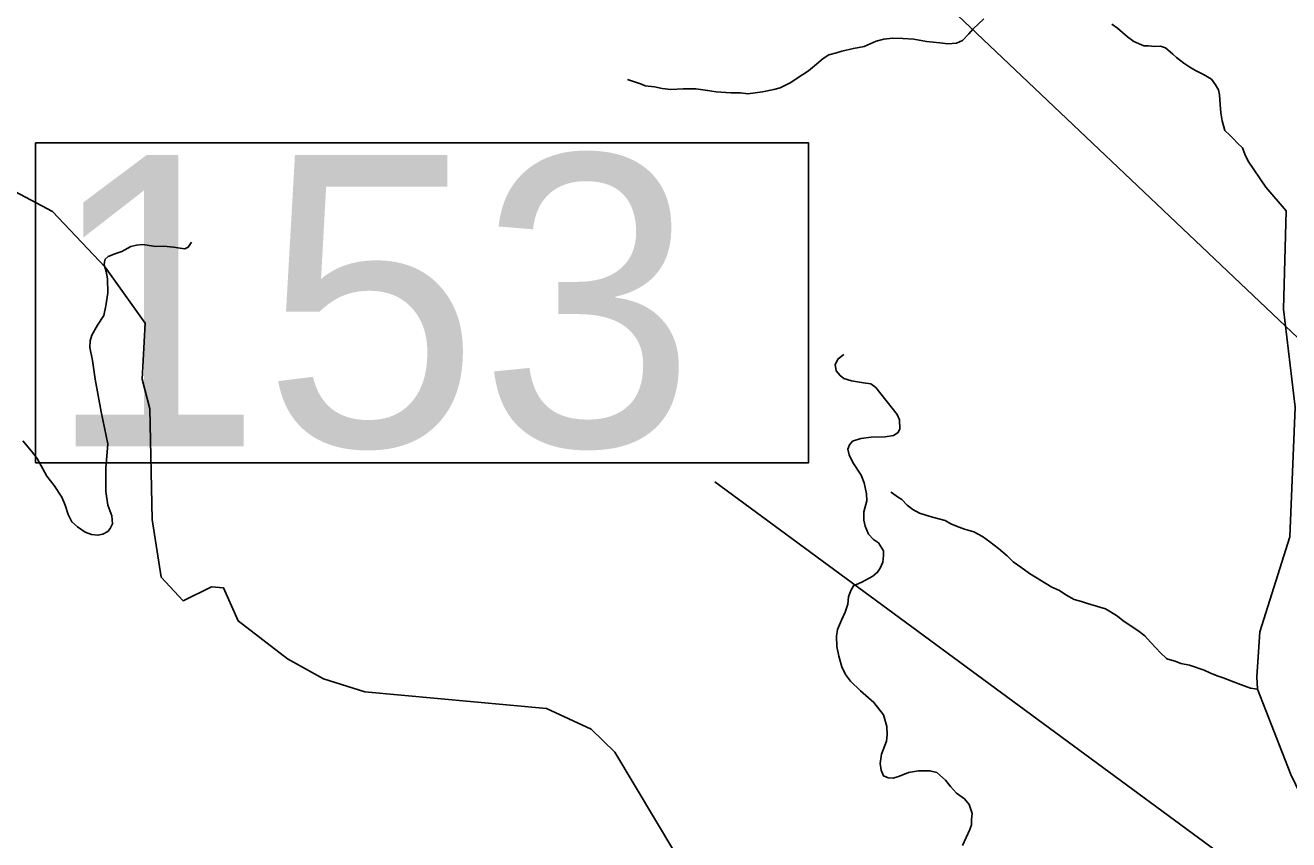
# Model space of a CAD drawing. Extents: x 1159738 to 1321356, y 736314 to 882035.
# Drawn here: x 1224551 to 1230624, y 857098 to 861011 of the extents above; entities that cross this region are included whole.
import ezdxf

# ---------------------------------------------------------------- set-up
doc = ezdxf.new("R2010")
doc.units = 0
for name, color, linetype in [('Exist Hydrographic Misc Water Feature', 7, 'Continuous'), ('Exist Road Non-System Type 51', 7, 'Continuous'), ('Exist Road Secondary Structure Standard Bridge Number Label', 7, 'Continuous')]:
    doc.layers.add(name, color=color, linetype=linetype)

msp = doc.modelspace()

# ---------------------------------------------------------------- linework, layer by layer
at = {"layer": 'Exist Hydrographic Misc Water Feature'}
for points in [[(1227445.5, 860749.7), (1227512.9, 860727.9), (1227530.8, 860719.4), (1227574.6, 860714.3), (1227612.5, 860707.4), (1227654.3, 860702.3), (1227712.4, 860704.8), (1227774.5, 860705.2), (1227830.3, 860697.7), (1227872.2, 860690.6), (1227942.1, 860686.8), (1227988.1, 860685.6), (1228024.1, 860680.7), (1228094.3, 860690.9), (1228148.7, 860701.5), (1228178.9, 860710.7), (1228227.6, 860733.5), (1228288.6, 860774), (1228315.1, 860791.3), (1228353.9, 860824.3), (1228386.8, 860851.5), (1228413.1, 860868.8), (1228449.5, 860878), (1228475.7, 860887.2), (1228531.9, 860899.8), (1228582.4, 860908.5), (1228641, 860935), (1228677.2, 860944.1), (1228721.5, 860948.9), (1228769.5, 860947.7), (1228821.4, 860944.4), (1228883.1, 860932.7), (1228947, 860927.1), (1228985, 860922.1), (1229027, 860925), (1229055.3, 860938.3), (1229086.2, 860969.5), (1229106.9, 860993.1), (1229158.1, 861041.7)], [(1229773.8, 861015.9), (1229801.4, 860997.1), (1229848.4, 860955.9), (1229879.8, 860933), (1229927.4, 860911.8), (1229949.4, 860911.3), (1229979.3, 860908.5), (1230007.4, 860909.7), (1230031.2, 860903.1), (1230066.3, 860872.2), (1230084, 860855.7), (1230119.2, 860828.8), (1230148.9, 860810.1), (1230176.3, 860793.3), (1230214, 860774.4), (1230253.3, 860751.3), (1230272.7, 860724.8), (1230286.2, 860700.4), (1230291.5, 860676.3), (1230294.3, 860630.1), (1230297.2, 860590.1), (1230304.3, 860551.8), (1230317.1, 860505.5), (1230340.5, 860482.8), (1230356.2, 860466.5), (1230377.5, 860444), (1230401, 860421.3), (1230412.3, 860391), (1230429.3, 860358.4), (1230514.3, 860233)], [(1227672.5, 857036.8), (1227384.4, 857518.5), (1227270.4, 857629.2), (1227056.4, 857728.7), (1226182.3, 857808.5), (1225984.4, 857871.5), (1225811.4, 857966.9), (1225574.4, 858148.9), (1225503.4, 858307.9), (1225445.4, 858312.3), (1225309.3, 858246.2), (1225204.3, 858359.9), (1225161.4, 858636.5), (1225150.3, 859168.5), (1225112.4, 859310.4), (1225127.3, 859579.3), (1224934.3, 859849.1), (1224682.3, 860116.7), (1224501.3, 860212.1)], [(1231551.5, 854858.2), (1231544.6, 854910.9), (1231440.5, 855064), (1231394.5, 855229), (1231283.5, 855434.8), (1231286.5, 855566), (1231321.5, 855624.4), (1231307.5, 855733), (1230821.4, 856271.3), (1230764.4, 856656.5), (1230744.4, 857182.1), (1230633.4, 857410.8), (1230474.1, 857821.6), (1230470.4, 857880.2), (1230484.4, 858096.6), (1230629.4, 858553.3), (1230654.4, 859176.5), (1230599.4, 859647), (1230611.4, 860119.5), (1230514.4, 860233.1)], [(1228711.2, 858767.7), (1228719.1, 858763.5), (1228742.6, 858744.9), (1228764.4, 858732.3), (1228789.7, 858705.6), (1228817.2, 858684.9), (1228848.7, 858666.1), (1228900.4, 858650.7), (1228936.2, 858641.8), (1228971.9, 858630.9), (1228999.6, 858616.1), (1229027.2, 858603.5), (1229064.9, 858590.4), (1229110.7, 858577.3), (1229152, 858554.2), (1229187.4, 858529.2), (1229228.7, 858496.2), (1229269.8, 858461.1), (1229299, 858432.3), (1229336.5, 858407.3), (1229377.7, 858376.3), (1229486, 858311.4), (1229521.6, 858294.5), (1229553.1, 858273.6), (1229592.6, 858252.6), (1229628.2, 858241.7), (1229656.1, 858232.9), (1229715.7, 858215.5), (1229743.6, 858206.7), (1229767.2, 858192.1), (1229800.7, 858171.2), (1229826, 858150.5), (1229857.6, 858129.7), (1229898.9, 858102.6), (1229932.3, 858077.8), (1229959.5, 858047), (1229986.8, 858018.3), (1230008.3, 857995.7), (1230035.6, 857969), (1230043.5, 857964.8), (1230077.3, 857955.9), (1230105.1, 857945.2), (1230146.8, 857936.1), (1230218.2, 857912.2), (1230243.9, 857899.6), (1230279.6, 857884.6), (1230309.3, 857875.9), (1230378.7, 857848.1), (1230440.1, 857826.5), (1230474.1, 857821.6)]]:
    msp.add_lwpolyline(points, dxfattribs=at)
at = {"layer": 'Exist Road Non-System Type 51'}
for points in [[(1224538.8, 859014.3), (1224580.4, 858965), (1224607.4, 858929.3), (1224654.4, 858844.9), (1224689.2, 858800.4), (1224725.9, 858744.3), (1224742.3, 858705.7), (1224756.8, 858660.2), (1224774.2, 858625.4), (1224801.2, 858600.3), (1224838.9, 858576.1), (1224868.9, 858564.5), (1224899.8, 858560.6), (1224924, 858565.5), (1224947.2, 858579), (1224958.7, 858592.5), (1224969.4, 858614.8), (1224966.5, 858653.4), (1224948.1, 858704.7), (1224937.5, 858770.4), (1224938.5, 858883.6), (1224948.1, 858999.6), (1224916.1, 859153.5), (1224887.1, 859311.1), (1224873.6, 859401), (1224862, 859462.5), (1224863, 859495.4), (1224870.7, 859522.4), (1224898.7, 859569.8), (1224928.7, 859616.2), (1224938.3, 859663.6), (1224948, 859725.5), (1224946.1, 859792.4), (1224939.3, 859828.2), (1224930.6, 859859.1), (1224931.6, 859873.6), (1224935.4, 859887.1), (1224949.9, 859899.7), (1224985.7, 859914.2), (1225014.7, 859923.9), (1225058.1, 859948.1), (1225086.2, 859953.9), (1225115.2, 859956.8), (1225147, 859952.9), (1225178.9, 859948.1), (1225216.6, 859949), (1225263, 859944.2), (1225295.4, 859939.4), (1225318.6, 859937.5), (1225334, 859945.2), (1225350.5, 859968.4)], [(1228580, 859292.2), (1228521.6, 859302.1), (1228485.2, 859314.3), (1228467.5, 859327.5), (1228448.8, 859350.7), (1228443.3, 859380.5), (1228458.7, 859408.1), (1228485.2, 859429.1)], [(1229055.1, 857070), (1229072.7, 857108.6), (1229090.3, 857146.1), (1229099.2, 857169.3), (1229099.2, 857194.7), (1229102.5, 857224.5), (1229088.1, 857266.7), (1229065, 857294.3), (1229027.5, 857320.8), (1228997.7, 857353.9), (1228974.5, 857383.7), (1228932.6, 857420.2), (1228899.5, 857429), (1228844.4, 857429), (1228796.9, 857421.3), (1228752.8, 857403.6), (1228721.9, 857393.7), (1228698.8, 857394.8), (1228676.7, 857404.7), (1228664.6, 857432.3), (1228660.2, 857464.3), (1228666.8, 857508.5), (1228691, 857571.4), (1228694.4, 857602.3), (1228692.1, 857642), (1228676.7, 857697.2), (1228629.6, 857757.2), (1228565.6, 857813.5), (1228517.1, 857859.8), (1228492.8, 857891.8), (1228476.3, 857928.3), (1228461.9, 857980.1), (1228452, 858026.5), (1228449.8, 858075.1), (1228454.2, 858107.1), (1228474.1, 858153.4), (1228491.7, 858191.2), (1228505, 858228.7), (1228507.2, 858264), (1228519.3, 858294.9), (1228532.6, 858318.1), (1228571.2, 858335.8), (1228625.2, 858364.5), (1228647.3, 858383.2), (1228660.5, 858402), (1228672.6, 858430.7), (1228675.9, 858462.7), (1228675.9, 858485.9), (1228651.7, 858523.4), (1228627.4, 858540), (1228604.2, 858566.5), (1228587.7, 858604), (1228581.1, 858632.7), (1228582.2, 858673.5), (1228596.6, 858726.7), (1228594.4, 858759.8), (1228583.3, 858811.7), (1228569, 858849.2), (1228528.2, 858909.9), (1228510.5, 858946.4), (1228505, 858974), (1228512.7, 858994.9), (1228527.1, 859012.6), (1228566.8, 859025.8), (1228617.5, 859031.4), (1228683.7, 859033.6), (1228724.5, 859039.1), (1228746.6, 859054.5), (1228754.3, 859072.2), (1228753.2, 859115.2), (1228741.1, 859140.6), (1228638.5, 859271.2), (1228615.3, 859288.9), (1228580, 859292.2)]]:
    msp.add_lwpolyline(points, dxfattribs=at)
at = {"layer": 'Exist Road Secondary Structure Standard Bridge Number Label'}
for p, q in [((1231953.7, 858287.9), (1227757.5, 862268.9)), ((1233926.6, 854359.5), (1227866, 858816.9))]:
    msp.add_line(p, q, dxfattribs=at)
msp.add_lwpolyline([(1224600.4, 860445.3), (1228316.3, 860445.3), (1228316.3, 858908.9), (1224600.4, 858908.9)], close=True, dxfattribs=at)

# ---------------------------------------------------------------- texts
msp.add_text('153', height=1400, dxfattribs=at).set_placement((1224650.6, 858988))

doc.saveas('drawing.dxf')
